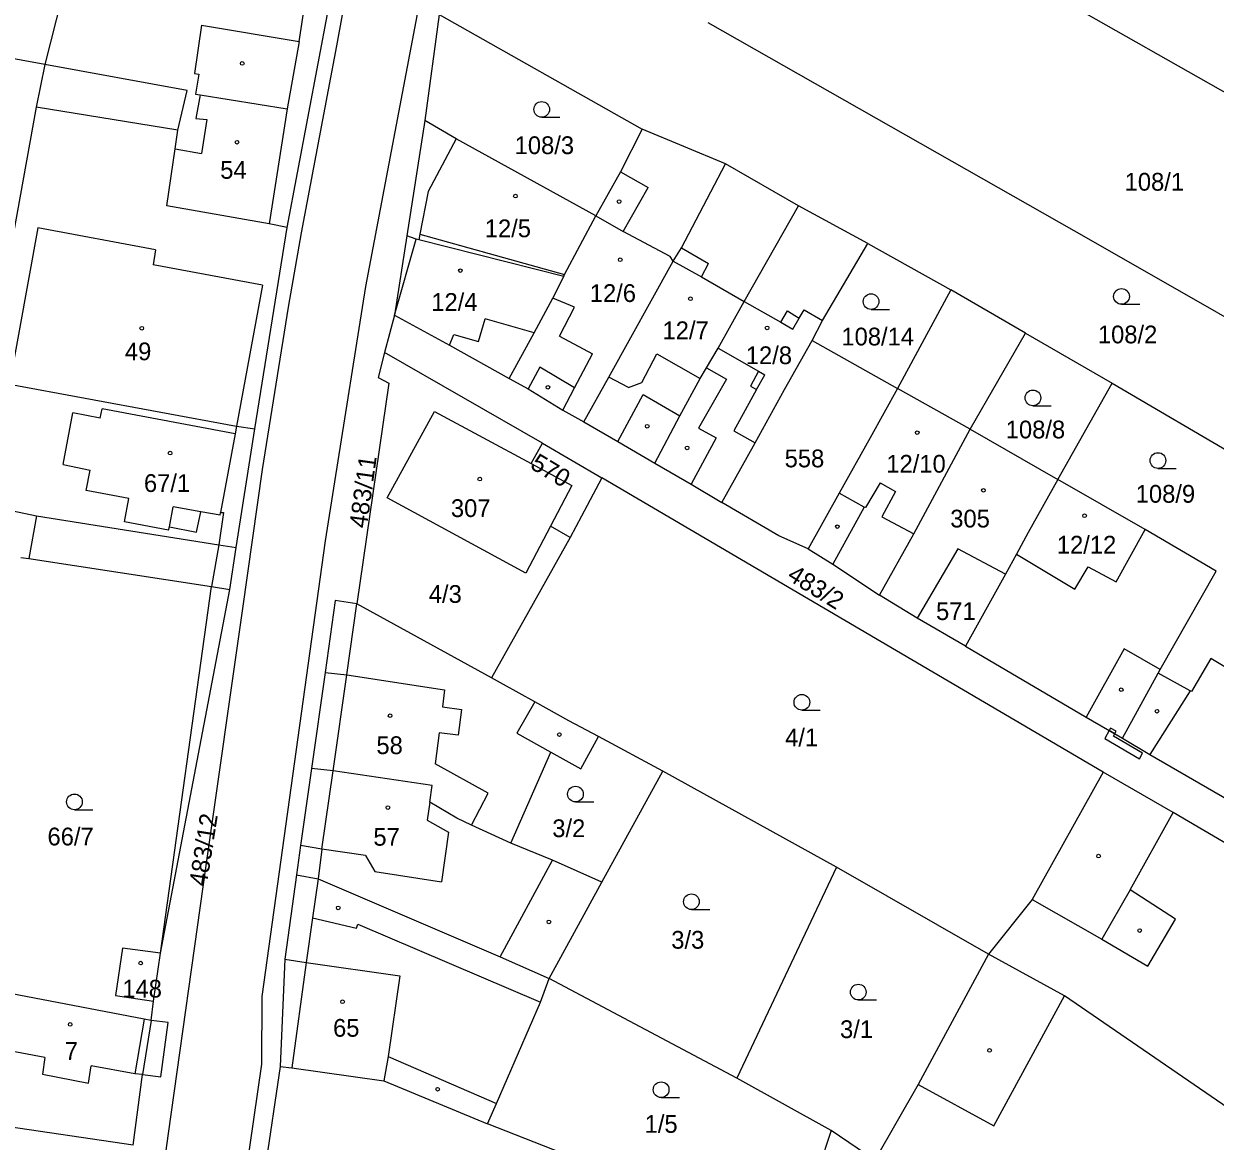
# Model space of a CAD drawing. Extents: x -758582 to -751794, y -998770 to -994350.
# Drawn here: x -756497.4 to -756383.4, y -996870.6 to -996763.6 of the extents above; entities that cross this region are included whole.
import ezdxf

# ---------------------------------------------------------------- set-up
doc = ezdxf.new("R2010")
doc.units = 0
for name, color, linetype in [('Hranice parcel', 7, 'Continuous'), ('Parcelní čísla', 7, 'Continuous'), ('Vnitřní kresba', 7, 'Continuous'), ('Věcná břemena k části', 7, 'Continuous'), ('Značky budov', 7, 'Continuous'), ('Značky kultur', 7, 'Continuous')]:
    doc.layers.add(name, color=color, linetype=linetype)

msp = doc.modelspace()

# ---------------------------------------------------------------- linework, layer by layer
at = {"layer": 'Hranice parcel'}
for p, q in [((-756492.81, -996757.29), (-756495.38, -996767.47)), ((-756472.18, -996783.07), (-756468.22, -996762.15)), ((-756457.64, -996762.68), (-756459.03, -996772.83)), ((-756457.64, -996762.68), (-756438.2, -996773.66)), ((-756495.38, -996767.47), (-756508.94, -996765)), ((-756459.03, -996772.83), (-756460.74, -996783.89)), ((-756430.24, -996776.97), (-756438.2, -996773.66)), ((-756423.24, -996780.99), (-756430.24, -996776.97)), ((-756416.63, -996784.61), (-756423.24, -996780.99)), ((-756475.28, -996802.36), (-756472.18, -996783.07)), ((-756460.74, -996783.89), (-756461.92, -996791.48)), ((-756416.63, -996784.61), (-756408.69, -996789.04)), ((-756408.69, -996789.04), (-756413.79, -996798.5)), ((-756401.52, -996793.2), (-756408.69, -996789.04)), ((-756461.92, -996791.48), (-756462.88, -996795.06)), ((-756406.82, -996802.4), (-756401.52, -996793.2)), ((-756401.52, -996793.2), (-756393.23, -996797.98)), ((-756421.96, -996793.89), (-756413.79, -996798.5)), ((-756447.76, -996803.72), (-756462.88, -996795.06)), ((-756398.42, -996807.2), (-756393.23, -996797.98)), ((-756393.23, -996797.98), (-756378.09, -996806.87)), ((-756477.06, -996813.73), (-756475.28, -996802.36)), ((-756406.82, -996802.4), (-756398.42, -996807.2)), ((-756448.85, -996805.68), (-756447.76, -996803.72)), ((-756447.76, -996803.72), (-756442.07, -996807.04)), ((-756394.08, -996835.22), (-756442.07, -996807.04)), ((-756445.11, -996812.76), (-756446.99, -996811.69)), ((-756445.11, -996812.76), (-756452.65, -996826.21)), ((-756477.69, -996817.74), (-756477.06, -996813.73)), ((-756403.44, -996816.27), (-756407.27, -996823.18)), ((-756484.3, -996852.57), (-756477.69, -996817.74)), ((-756411.89, -996820.47), (-756415.49, -996818.29)), ((-756452.65, -996826.21), (-756465.53, -996819.1)), ((-756407.27, -996823.18), (-756411.89, -996820.47)), ((-756436.25, -996835.14), (-756442.4, -996831.82)), ((-756442.09, -996845.76), (-756436.25, -996835.14)), ((-756419.62, -996844.31), (-756436.25, -996835.14)), ((-756419.62, -996844.31), (-756429.15, -996864.53)), ((-756405.06, -996852.66), (-756419.62, -996844.31)), ((-756447.12, -996854.97), (-756442.09, -996845.76)), ((-756484.97, -996857.16), (-756484.3, -996852.57)), ((-756429.15, -996864.53), (-756447.12, -996854.97)), ((-756485.2, -996859), (-756484.97, -996857.16)), ((-756472.87, -996863.4), (-756475.23, -996879.47)), ((-756420.14, -996869.54), (-756429.15, -996864.53)), ((-756486.94, -996870.94), (-756507.38, -996867.95)), ((-756435.73, -996875.67), (-756453.01, -996868.91)), ((-756420.14, -996869.54), (-756421.67, -996874.21)), ((-756415.94, -996872.39), (-756420.14, -996869.54))]:
    msp.add_line(p, q, dxfattribs=at)
for points in [[(-756477.65, -996904.53), (-756479.17, -996902.85), (-756479.97, -996900.27), (-756474.62, -996863.19), (-756474.57, -996856.72), (-756468.52, -996813.08), (-756467.64, -996807.43), (-756464.67, -996788.74), (-756451.28, -996718.2), (-756449.98, -996712.29), (-756447.56, -996713.14)], [(-756376.86, -996773.32), (-756402.86, -996758.53), (-756409.53, -996754.68), (-756418.31, -996749.62), (-756422.65, -996747.1)], [(-756468.05, -996761.23), (-756466.92, -996762.72), (-756467.46, -996765.67), (-756468.28, -996769.89), (-756470.84, -996783.59), (-756472.09, -996790.71), (-756474.58, -996806.26), (-756476.48, -996819.57), (-756479.99, -996844.18), (-756483.57, -996869.84), (-756484.66, -996877.72), (-756485.39, -996882.93), (-756486.25, -996889.13), (-756487.64, -996899.34), (-756489.1, -996902.05), (-756491.38, -996904.69)], [(-756431.93, -996763.44), (-756395.49, -996784.15), (-756370.83, -996798.26)], [(-756495.38, -996767.47), (-756496.21, -996771.56), (-756500.87, -996797.26), (-756500.94, -996797.64)], [(-756472.18, -996783.07), (-756473.92, -996782.72), (-756483.72, -996781.01), (-756482.92, -996775.55), (-756482.65, -996773.75), (-756481.77, -996769.97), (-756495.38, -996767.47)], [(-756442.66, -996781.96), (-756456.03, -996774.59), (-756459.03, -996772.83)], [(-756438.2, -996773.66), (-756440.3, -996777.76), (-756442.66, -996781.96)], [(-756443.79, -996801.67), (-756441.42, -996797.41), (-756435.24, -996786.29), (-756434.44, -996785.04), (-756430.24, -996776.97)], [(-756437, -996805.64), (-756434.62, -996801.11), (-756432.66, -996797.53), (-756432.05, -996796.52), (-756430.94, -996794.62), (-756428.46, -996790.15), (-756423.24, -996780.99)], [(-756445.71, -996787.78), (-756445.64, -996787.58), (-756442.66, -996781.96)], [(-756445.71, -996787.78), (-756459.59, -996784.25), (-756459.83, -996784.19), (-756460.74, -996783.89)], [(-756421.96, -996793.89), (-756420.96, -996791.97), (-756416.63, -996784.61)], [(-756450.95, -996797.55), (-756448.54, -996793.16), (-756446.78, -996789.83), (-756445.71, -996787.78)], [(-756461.92, -996791.48), (-756456.67, -996794.34), (-756450.95, -996797.55)], [(-756430.58, -996809.41), (-756427.41, -996803.68), (-756424.58, -996798.59), (-756421.96, -996793.89)], [(-756462.88, -996795.06), (-756463.49, -996797.43), (-756462.47, -996797.97), (-756465.53, -996819.1)], [(-756500.94, -996797.64), (-756498.78, -996798.07), (-756477.04, -996802.1), (-756475.28, -996802.36)], [(-756450.95, -996797.55), (-756449.14, -996798.53), (-756445.81, -996800.57), (-756443.79, -996801.67)], [(-756413.79, -996798.5), (-756416.38, -996803.21), (-756419.36, -996808.53), (-756422.32, -996813.83)], [(-756446.99, -996811.69), (-756449.35, -996816.17), (-756462.62, -996808.96), (-756458.08, -996800.68), (-756448.85, -996805.68)], [(-756443.79, -996801.67), (-756440.53, -996803.58), (-756437, -996805.64)], [(-756415.49, -996818.29), (-756412.21, -996812.42), (-756406.82, -996802.4)], [(-756448.85, -996805.68), (-756444.94, -996807.79), (-756446.99, -996811.69)], [(-756437, -996805.64), (-756433.52, -996807.64), (-756430.58, -996809.41)], [(-756502.69, -996806.62), (-756500.21, -996807.19), (-756500.75, -996809.74), (-756496.18, -996810.67), (-756478.74, -996813.46), (-756477.06, -996813.73)], [(-756442.07, -996807.04), (-756443.47, -996809.68), (-756445.11, -996812.76)], [(-756398.42, -996807.2), (-756401.28, -996812.27), (-756402.39, -996814.37), (-756403.44, -996816.27)], [(-756383.27, -996815.97), (-756390.07, -996811.99), (-756398.42, -996807.2)], [(-756422.32, -996813.83), (-756425.12, -996812.61), (-756430.58, -996809.41)], [(-756422.32, -996813.83), (-756419.98, -996815.32), (-756415.49, -996818.29)], [(-756403.44, -996816.27), (-756408, -996813.83), (-756411.89, -996820.47)], [(-756497.68, -996814.67), (-756496.92, -996814.78), (-756479.42, -996817.44), (-756477.69, -996817.74)], [(-756392.26, -996831.97), (-756388.82, -996825.74), (-756388.63, -996825.4), (-756383.27, -996815.97)], [(-756465.53, -996819.1), (-756467.6, -996818.79), (-756468.57, -996825.67), (-756469.87, -996834.89)], [(-756407.27, -996823.18), (-756395.72, -996829.95), (-756392.26, -996831.97)], [(-756442.4, -996831.82), (-756445.22, -996830.3), (-756448.48, -996828.5), (-756451.5, -996826.82), (-756452.65, -996826.21)], [(-756450.8, -996842.03), (-756446.96, -996833.32), (-756444.07, -996834.92), (-756442.4, -996831.82)], [(-756392.26, -996831.97), (-756389.64, -996833.53), (-756378, -996840.27)], [(-756469.87, -996834.89), (-756470.92, -996842.24), (-756471.31, -996845.05)], [(-756450.8, -996842.03), (-756454.54, -996840.29), (-756455.94, -996839.64), (-756458.54, -996838.09), (-756458.3, -996836.51), (-756467.78, -996835.11), (-756469.87, -996834.89)], [(-756394.08, -996835.22), (-756400.88, -996847.42), (-756405.06, -996852.66)], [(-756348.87, -996861.62), (-756369.54, -996849.56), (-756373.81, -996847.08), (-756387.39, -996839.1), (-756394.08, -996835.22)], [(-756442.09, -996845.76), (-756446.79, -996843.65), (-756450.8, -996842.03)], [(-756471.31, -996845.05), (-756472.41, -996853.14), (-756472.87, -996863.4)], [(-756471.31, -996845.05), (-756469.24, -996845.43), (-756451.8, -996852.91), (-756447.12, -996854.97)], [(-756484.3, -996852.57), (-756487.95, -996852.07), (-756488.63, -996856.62), (-756484.97, -996857.16)], [(-756405.06, -996852.66), (-756411.81, -996865.14), (-756415.94, -996872.39)], [(-756363.24, -996879.83), (-756367.61, -996877.29), (-756372.99, -996873.7), (-756397.78, -996856.66), (-756405.06, -996852.66)], [(-756453.01, -996868.91), (-756452.15, -996866.95), (-756447.94, -996857.25), (-756447.12, -996854.97)], [(-756485.2, -996859), (-756485.89, -996858.89), (-756502.39, -996855.73)], [(-756486.94, -996870.94), (-756486.03, -996864.18), (-756484.29, -996864.4), (-756483.57, -996859.2), (-756485.2, -996859)], [(-756472.87, -996863.4), (-756471.76, -996863.54), (-756462.95, -996864.77), (-756453.01, -996868.91)]]:
    msp.add_lwpolyline(points, dxfattribs=at)
at = {"layer": 'Vnitřní kresba'}
for p, q in [((-756471.05, -996765.27), (-756470.49, -996761.72)), ((-756480.38, -996763.71), (-756481.05, -996768.33)), ((-756480.38, -996763.71), (-756471.05, -996765.27)), ((-756471.05, -996765.27), (-756472.2, -996771.73)), ((-756481.05, -996768.33), (-756480.63, -996768.4)), ((-756480.63, -996768.4), (-756480.97, -996770.3)), ((-756480.97, -996770.3), (-756480.53, -996770.38)), ((-756480.53, -996770.38), (-756480.92, -996772.63)), ((-756480.53, -996770.38), (-756472.2, -996771.73)), ((-756482.65, -996773.75), (-756496.21, -996771.56)), ((-756472.2, -996771.73), (-756473.92, -996782.72)), ((-756480.92, -996772.63), (-756479.89, -996772.74)), ((-756479.89, -996772.74), (-756480.4, -996775.99)), ((-756456.03, -996774.59), (-756458.69, -996779.63)), ((-756482.92, -996775.55), (-756480.4, -996775.99)), ((-756440.3, -996777.76), (-756437.63, -996779.26)), ((-756458.69, -996779.63), (-756459.48, -996783.71)), ((-756440.05, -996783.47), (-756437.63, -996779.26)), ((-756442.66, -996781.96), (-756440.05, -996783.47)), ((-756496.04, -996783.1), (-756498.78, -996798.07)), ((-756484.79, -996785.2), (-756496.04, -996783.1)), ((-756461.92, -996791.48), (-756459.83, -996784.19)), ((-756459.48, -996783.71), (-756459.59, -996784.25)), ((-756459.48, -996783.71), (-756445.64, -996787.58)), ((-756435.55, -996785.84), (-756440.05, -996783.47)), ((-756484.79, -996785.2), (-756485.01, -996786.65)), ((-756434.44, -996785.04), (-756431.86, -996786.53)), ((-756474.54, -996788.6), (-756485.01, -996786.65)), ((-756435.24, -996786.29), (-756435.55, -996785.84)), ((-756435.24, -996786.29), (-756432.54, -996787.8)), ((-756432.54, -996787.8), (-756431.86, -996786.53)), ((-756432.54, -996787.8), (-756428.46, -996790.15)), ((-756474.54, -996788.6), (-756477.04, -996802.1)), ((-756444.69, -996790.69), (-756446.78, -996789.83)), ((-756428.46, -996790.15), (-756424.95, -996792.15)), ((-756446.14, -996793.48), (-756444.69, -996790.69)), ((-756424.95, -996792.15), (-756424.32, -996791.07)), ((-756424.32, -996791.07), (-756423.61, -996791.51)), ((-756423.2, -996791.77), (-756422.72, -996790.96)), ((-756422.72, -996790.96), (-756420.96, -996791.97)), ((-756453.87, -996793.99), (-756453.25, -996791.83)), ((-756448.54, -996793.16), (-756453.25, -996791.83)), ((-756424.95, -996792.15), (-756423.81, -996792.81)), ((-756423.81, -996792.81), (-756423.2, -996791.77)), ((-756423.61, -996791.51), (-756423.2, -996791.77)), ((-756456.67, -996794.34), (-756456.23, -996793.32)), ((-756456.23, -996793.32), (-756453.87, -996793.99)), ((-756446.14, -996793.48), (-756442.96, -996795.18)), ((-756430.94, -996794.62), (-756427.07, -996796.83)), ((-756444.7, -996798.43), (-756442.96, -996795.18)), ((-756438.25, -996797.91), (-756436.81, -996795.16)), ((-756436.81, -996795.16), (-756432.66, -996797.53)), ((-756448.01, -996796.46), (-756449.14, -996798.53)), ((-756444.7, -996798.43), (-756448.01, -996796.46)), ((-756432.05, -996796.52), (-756430.16, -996797.6)), ((-756427.07, -996796.83), (-756427.86, -996798.26)), ((-756427.07, -996796.83), (-756426.49, -996797.17)), ((-756439.53, -996798.39), (-756441.42, -996797.41)), ((-756439.53, -996798.39), (-756438.25, -996797.91)), ((-756430.16, -996797.6), (-756432.84, -996802.28)), ((-756427.27, -996798.6), (-756426.49, -996797.17)), ((-756445.81, -996800.57), (-756444.7, -996798.43)), ((-756440.53, -996803.58), (-756438.12, -996799.08)), ((-756438.12, -996799.08), (-756434.62, -996801.11)), ((-756427.27, -996798.6), (-756429.44, -996802.55)), ((-756427.86, -996798.26), (-756427.27, -996798.6)), ((-756406.82, -996802.4), (-756413.79, -996798.5)), ((-756490.1, -996801.33), (-756489.9, -996800.45)), ((-756477.16, -996802.82), (-756489.9, -996800.45)), ((-756493.64, -996805.77), (-756492.72, -996800.83)), ((-756490.1, -996801.33), (-756492.72, -996800.83)), ((-756477.04, -996802.1), (-756477.16, -996802.82)), ((-756432.84, -996802.28), (-756431.12, -996803.21)), ((-756429.44, -996802.55), (-756427.41, -996803.68)), ((-756477.16, -996802.82), (-756478.58, -996810.37)), ((-756431.12, -996803.21), (-756433.52, -996807.64)), ((-756493.64, -996805.77), (-756491.06, -996806.3)), ((-756491.44, -996808.26), (-756491.06, -996806.3)), ((-756487.36, -996809.04), (-756491.44, -996808.26)), ((-756415.44, -996807.53), (-756416.84, -996809.9)), ((-756415.44, -996807.53), (-756413.96, -996808.34)), ((-756413.96, -996808.34), (-756415.28, -996810.78)), ((-756487.75, -996811.25), (-756487.36, -996809.04)), ((-756416.97, -996809.84), (-756419.36, -996808.53)), ((-756496.18, -996810.67), (-756496.92, -996814.78)), ((-756483.46, -996811.75), (-756483.1, -996809.81)), ((-756480.45, -996810.3), (-756483.1, -996809.81)), ((-756480.88, -996812.24), (-756480.45, -996810.3)), ((-756478.61, -996810.61), (-756480.45, -996810.3)), ((-756478.27, -996810.38), (-756478.74, -996813.46)), ((-756478.61, -996810.61), (-756478.58, -996810.37)), ((-756478.58, -996810.37), (-756478.27, -996810.38)), ((-756416.97, -996809.84), (-756419.98, -996815.32)), ((-756416.84, -996809.9), (-756416.97, -996809.84)), ((-756483.55, -996812.05), (-756487.75, -996811.25)), ((-756483.55, -996812.05), (-756483.46, -996811.75)), ((-756483.46, -996811.75), (-756480.88, -996812.24)), ((-756415.28, -996810.78), (-756412.21, -996812.42)), ((-756392.86, -996816.99), (-756390.07, -996811.99)), ((-756478.74, -996813.46), (-756479.42, -996817.44)), ((-756402.39, -996814.37), (-756396.81, -996817.7)), ((-756396.81, -996817.7), (-756395.54, -996815.57)), ((-756395.54, -996815.57), (-756392.86, -996816.99)), ((-756484.3, -996852.57), (-756479.42, -996817.44)), ((-756466.47, -996825.92), (-756465.53, -996819.1)), ((-756392.09, -996823.42), (-756395.72, -996829.95)), ((-756388.63, -996825.4), (-756392.09, -996823.42)), ((-756383.79, -996824.34), (-756385.64, -996827.49)), ((-756381.46, -996825.75), (-756383.79, -996824.34)), ((-756468.57, -996825.67), (-756466.47, -996825.92)), ((-756467.78, -996835.11), (-756466.47, -996825.92)), ((-756466.47, -996825.92), (-756457.12, -996827.33)), ((-756385.77, -996827.43), (-756388.82, -996825.74)), ((-756457.12, -996827.33), (-756457.33, -996828.98)), ((-756385.77, -996827.43), (-756389.64, -996833.53)), ((-756385.64, -996827.49), (-756385.77, -996827.43)), ((-756448.48, -996828.5), (-756450.22, -996831.51)), ((-756457.33, -996828.98), (-756455.51, -996829.23)), ((-756455.51, -996829.23), (-756455.83, -996831.7)), ((-756457.65, -996831.46), (-756458.03, -996834.43)), ((-756455.83, -996831.7), (-756457.65, -996831.46)), ((-756450.22, -996831.51), (-756446.96, -996833.32)), ((-756452.96, -996837.25), (-756458.03, -996834.43)), ((-756468.86, -996842.59), (-756467.78, -996835.11)), ((-756458.54, -996838.09), (-756458.8, -996839.81)), ((-756454.54, -996840.29), (-756452.96, -996837.25)), ((-756391.5, -996846.51), (-756387.39, -996839.1)), ((-756458.8, -996839.81), (-756456.76, -996840.96)), ((-756456.76, -996840.96), (-756457.41, -996845.73)), ((-756468.86, -996842.59), (-756470.92, -996842.24)), ((-756468.86, -996842.59), (-756469.24, -996845.43)), ((-756464.71, -996843.2), (-756468.86, -996842.59)), ((-756464.71, -996843.2), (-756463.8, -996844.74)), ((-756451.8, -996852.91), (-756446.79, -996843.65)), ((-756463.8, -996844.74), (-756457.41, -996845.73)), ((-756469.24, -996845.43), (-756469.78, -996849.19)), ((-756391.5, -996846.51), (-756394.22, -996851.21)), ((-756387.18, -996849.3), (-756391.5, -996846.51)), ((-756400.88, -996847.42), (-756394.22, -996851.21)), ((-756469.78, -996849.19), (-756470.37, -996853.46)), ((-756469.78, -996849.19), (-756465.54, -996850.15)), ((-756389.83, -996853.79), (-756387.18, -996849.3)), ((-756465.54, -996850.15), (-756465.43, -996849.77)), ((-756465.43, -996849.77), (-756447.94, -996857.25)), ((-756394.22, -996851.21), (-756389.83, -996853.79)), ((-756472.41, -996853.14), (-756470.37, -996853.46)), ((-756470.37, -996853.46), (-756471.76, -996863.54)), ((-756470.37, -996853.46), (-756461.42, -996854.73)), ((-756461.42, -996854.73), (-756462.53, -996862.46)), ((-756404.56, -996869.08), (-756397.78, -996856.66)), ((-756485.89, -996858.89), (-756486.77, -996864.12)), ((-756485.2, -996859), (-756486.03, -996864.18)), ((-756495.38, -996862.55), (-756499.29, -996861.82)), ((-756495.38, -996862.55), (-756495.62, -996864.16)), ((-756462.53, -996862.46), (-756462.95, -996864.77)), ((-756462.53, -996862.46), (-756452.15, -996866.95)), ((-756495.62, -996864.16), (-756491.22, -996865)), ((-756491.22, -996865), (-756490.94, -996863.35)), ((-756486.77, -996864.12), (-756490.94, -996863.35)), ((-756486.03, -996864.18), (-756486.77, -996864.12)), ((-756411.81, -996865.14), (-756404.56, -996869.08))]:
    msp.add_line(p, q, dxfattribs=at)
at = {"layer": 'Věcná břemena k části'}
for points in [[(-756390.62, -996833.94), (-756390.32, -996833.42), (-756393.12, -996831.77), (-756392.99, -996831.54), (-756393.51, -996831.24), (-756393.92, -996831.99)], [(-756392.86, -996831.3), (-756393.39, -996831.01), (-756393.51, -996831.24), (-756392.99, -996831.54)]]:
    msp.add_lwpolyline(points, close=True, dxfattribs=at)
at = {"layer": 'Značky budov'}
for centre in [(-756476.49, -996767.37), (-756476.99, -996774.91), (-756450.35, -996780.07), (-756440.42, -996780.6), (-756440.32, -996786.17), (-756455.62, -996787.21), (-756433.6, -996789.9), (-756486.11, -996792.72), (-756426.26, -996792.69), (-756447.24, -996798.38), (-756437.73, -996802.11), (-756411.89, -996802.72), (-756483.4, -996804.68), (-756433.91, -996804.18), (-756453.76, -996807.17), (-756405.55, -996808.24), (-756395.87, -996810.68), (-756419.54, -996811.72), (-756392.36, -996827.33), (-756462.34, -996829.82), (-756388.94, -996829.4), (-756446.14, -996831.63), (-756462.55, -996838.62), (-756394.53, -996843.26), (-756467.3, -996848.22), (-756447.14, -996849.56), (-756390.6, -996850.4), (-756486.21, -996853.51), (-756466.89, -996857.21), (-756492.96, -996859.38), (-756404.97, -996861.87), (-756457.79, -996865.59)]:
    msp.add_circle(centre, 0.175, dxfattribs=at)
at = {"layer": 'Značky kultur'}
for p, q in [((-756447.83, -996772.52), (-756446.08, -996772.52)), ((-756416.31, -996790.92), (-756414.56, -996790.92)), ((-756392.34, -996790.43), (-756390.59, -996790.43)), ((-756400.82, -996800.14), (-756399.07, -996800.14)), ((-756388.85, -996806.14), (-756387.1, -996806.14)), ((-756422.93, -996829.29), (-756421.18, -996829.29)), ((-756444.6, -996838.08), (-756442.85, -996838.08)), ((-756492.55, -996838.82), (-756490.8, -996838.82)), ((-756433.5, -996848.38), (-756431.75, -996848.38)), ((-756417.53, -996857.04), (-756415.78, -996857.04)), ((-756436.4, -996866.38), (-756434.65, -996866.38))]:
    msp.add_line(p, q, dxfattribs=at)
for centre in [(-756447.83, -996771.77), (-756392.34, -996789.68), (-756416.31, -996790.17), (-756400.82, -996799.39), (-756388.85, -996805.39), (-756422.93, -996828.54), (-756444.6, -996837.33), (-756492.55, -996838.07), (-756433.5, -996847.63), (-756417.53, -996856.29), (-756436.4, -996865.63)]:
    msp.add_circle(centre, 0.75, dxfattribs=at)

# ---------------------------------------------------------------- texts
at = {"layer": 'Parcelní čísla'}
for s, p in [('108/3', (-756450.42, -996776.05)), ('54', (-756478.6, -996778.41)), ('108/1', (-756392.04, -996779.55)), ('12/5', (-756453.28, -996784.01)), ('12/6', (-756443.23, -996790.21)), ('12/4', (-756458.4, -996791.06)), ('12/7', (-756436.27, -996793.77)), ('108/2', (-756394.6, -996794.17)), ('108/14', (-756419.15, -996794.37)), ('49', (-756487.72, -996795.79)), ('12/8', (-756428.3, -996796.16)), ('108/8', (-756403.42, -996803.27)), ('558', (-756424.58, -996806.04)), ('12/10', (-756414.85, -996806.55)), ('67/1', (-756485.9, -996808.4)), ('108/9', (-756390.98, -996809.43)), ('307', (-756456.52, -996810.8)), ('305', (-756408.73, -996811.8)), ('12/12', (-756398.53, -996814.3)), ('4/3', (-756458.64, -996819.02)), ('571', (-756410.09, -996820.66)), ('4/1', (-756424.53, -996832.75)), ('58', (-756463.65, -996833.5)), ('3/2', (-756446.82, -996841.45)), ('66/7', (-756495.13, -996842.24)), ('57', (-756463.94, -996842.27)), ('3/3', (-756435.43, -996852.13)), ('148', (-756487.97, -996856.81)), ('65', (-756467.8, -996860.56)), ('3/1', (-756419.28, -996860.69)), ('7', (-756493.48, -996862.78)), ('1/5', (-756437.98, -996869.76))]:
    msp.add_text(s, height=1.7, dxfattribs=at).set_placement(p)
for s, rotation, p in [('570', 329, (-756449.03, -996806.08)), ('483/11', 82, (-756464.58, -996811.93)), ('483/2', 328, (-756424.44, -996816.72)), ('483/12', 81, (-756479.91, -996846.21))]:
    msp.add_text(s, height=1.7, rotation=rotation, dxfattribs=at).set_placement(p)

doc.saveas('drawing.dxf')
